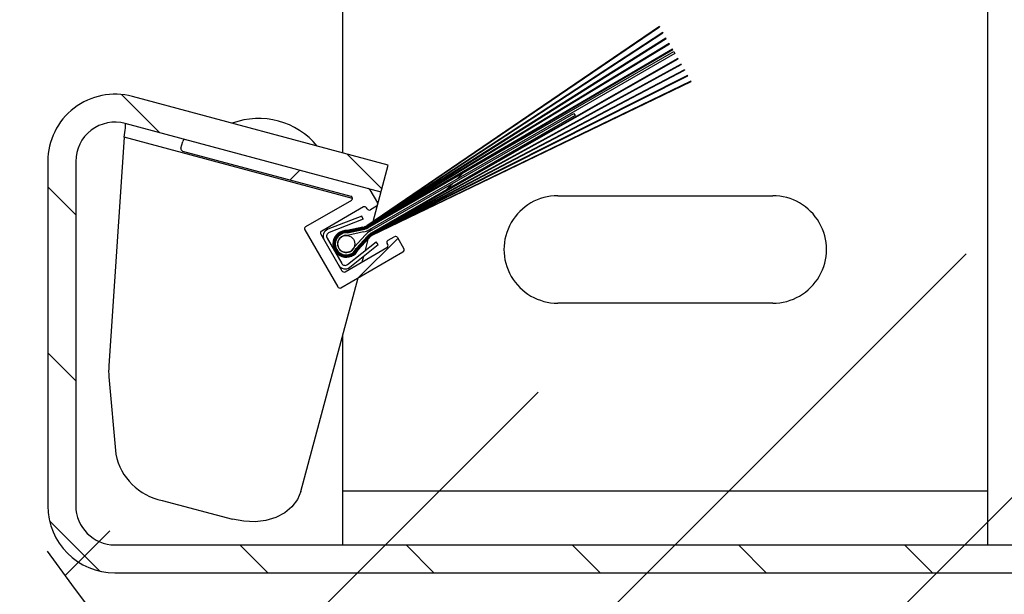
# Model space of a CAD drawing. Header units: inches. Extents: x 170 to 312, y 215 to 248.
# Tile 441 of 529: x 279.743 to 280.044, y 218.719 to 218.895. Entities that reach past the tile are written whole.
import ezdxf

# ---------------------------------------------------------------- set-up
doc = ezdxf.new("R2010")
doc.units = ezdxf.units.IN
doc.header["$LTSCALE"] = 0.25
doc.header["$MEASUREMENT"] = 0
doc.layers.add('ANNOTATIONS', color=1, linetype='Continuous')
doc.layers.add('MOTOR RH', color=7, linetype='Continuous')
doc.styles.add('ARIAL', font='arial.ttf', dxfattribs={"height": 0.09375})
doc.dimstyles.new('STANDARD$0', dxfattribs={"dimtxt": 0.09375, "dimasz": 0.09375, "dimexe": 0.03125, "dimexo": 0.046875, "dimgap": 0.09, "dimtad": 0, "dimtih": 1, "dimtoh": 1, "dimdec": 4, "dimzin": 0, "dimdsep": 46, "dimtxsty": 'ARIAL', "dimcen": 0.09, "dimadec": 0, "dimazin": 0, "dimtfac": 1, "dimtdec": 4, "dimtofl": 0, "dimtmove": 0, "dimatfit": 1, "dimfxl": 1, "dimtolj": 1, "dimtzin": 0, "dimarcsym": 0})
pattern_1 = [(45, (268.1993793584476, 216.0942967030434), (-0.02535731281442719, 0.02535731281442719), [])]

# ---------------------------------------------------------------- blocks, each defined once
blk = doc.blocks.new('*D242')
at = {"layer": 'ANNOTATIONS', "color": 0, "lineweight": -2, "transparency": 16777216}
for p, q in [((279.7517987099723, 218.6992194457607), (279.7518291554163, 218.4367067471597)), ((274.7513420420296, 218.6986395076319), (274.7513724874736, 218.436126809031)), ((274.8451188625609, 218.4673876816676), (276.6352606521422, 218.4675952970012)), ((279.6580755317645, 218.4679458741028), (277.8679337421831, 218.4677382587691))]:
    blk.add_line(p, q, dxfattribs=at)
at = {"layer": 'ANNOTATIONS', "color": 0, "transparency": 16777216}
for points in [[(274.8451170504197, 218.4830126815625), (274.845120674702, 218.4517626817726), (274.7513688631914, 218.4673768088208)], [(279.6580737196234, 218.4835708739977), (279.6580773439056, 218.4523208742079), (279.751825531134, 218.4679567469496)]]:
    blk.add_solid(points, dxfattribs=at)
at = {"layer": 'defpoints', "color": 0, "transparency": 16777216}
for p in [(274.7513366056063, 218.7455145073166), (279.7517932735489, 218.7460944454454), (279.751825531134, 218.4679567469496)]:
    blk.add_point(p, dxfattribs=at)
at = {"layer": 'ANNOTATIONS', "color": 0, "transparency": 16777216, "insert": (277.2515971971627, 218.4676667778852), "char_height": 0.09375, "attachment_point": 5, "style": 'ARIAL'}
blk.add_mtext('\\A1;OPENING WIDTH', dxfattribs=at)

msp = doc.modelspace()

# ---------------------------------------------------------------- hatches: boundary and pattern name
at = {"layer": 'MOTOR RH'}
h = msp.add_hatch(dxfattribs=at)
h.set_pattern_fill('ANSI31', color=256, scale=0.2868852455, style=0)
h.set_pattern_definition(pattern_1)
edge = h.paths.add_edge_path(flags=0)
edge.add_line((279.7754055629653, 218.9258959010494), (279.8535004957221, 218.9468213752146))
edge.add_line((279.8535004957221, 218.9468213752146), (279.8557094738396, 218.9385773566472))
edge.add_line((279.8557094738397, 218.9385773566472), (279.7776145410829, 218.9176518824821))
edge.add_arc((279.7723055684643, 218.9374652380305), 0.02051229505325, 180, 284.99999999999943, ccw=False)
edge.add_line((279.751793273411, 218.9374652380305), (279.751793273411, 219.0157330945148))
edge.add_arc((279.7723055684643, 219.0157330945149), 0.02051229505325, 89.99999999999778, 180, ccw=False)
edge.add_line((279.7723055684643, 219.0362453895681), (280.0898875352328, 219.0362453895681))
edge.add_arc((280.0898875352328, 219.0157330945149), 0.02051229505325, -7.958078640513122e-13, 89.9999999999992, ccw=False)
edge.add_line((280.110399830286, 219.0157330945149), (280.110399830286, 218.7546316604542))
edge.add_arc((280.0898875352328, 218.7546316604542), 0.02051229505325, 270, 360, ccw=False)
edge.add_line((280.0898875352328, 218.7341193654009), (280.0566088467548, 218.7341193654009))
edge.add_line((280.0566088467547, 218.7341193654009), (280.0566088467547, 218.7426542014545))
edge.add_line((280.0566088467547, 218.7426542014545), (280.0898875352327, 218.7426542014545))
edge.add_arc((280.0898875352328, 218.7546316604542), 0.011977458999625, 270.0000000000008, 360.0000000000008)
edge.add_line((280.1018649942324, 218.7546316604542), (280.1018649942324, 219.0157330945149))
edge.add_arc((280.0898875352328, 219.0157330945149), 0.011977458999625, 0, 90)
edge.add_line((280.0898875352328, 219.0277105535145), (279.7723055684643, 219.0277105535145))
edge.add_arc((279.7723055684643, 219.0157330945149), 0.011977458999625, 90, 180)
edge.add_line((279.7603281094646, 219.0157330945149), (279.7603281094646, 218.9374652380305))
edge.add_arc((279.7723055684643, 218.9374652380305), 0.011977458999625, 180, 285.0000000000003)
h = msp.add_hatch(dxfattribs=at)
h.set_pattern_fill('ANSI31', color=256, scale=0.5, style=0)
h.set_pattern_definition([(45, (268.1993793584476, 216.0942967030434), (-0.04419417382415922, 0.04419417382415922), [])])
edge = h.paths.add_edge_path()
edge.add_arc((280.3894527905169, 219.188229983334), 0.7841030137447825, 215.5586910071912, 273.3485906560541)
edge.add_line((280.2352186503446, 218.8983342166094), (280.4352527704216, 218.4054657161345))
edge.add_line((280.1189346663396, 218.8510968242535), (280.2352186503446, 218.8983342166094))
h = msp.add_hatch(dxfattribs=at)
h.set_pattern_fill('ANSI31', color=256, scale=0.2868852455, style=0)
h.set_pattern_definition(pattern_1)
edge = h.paths.add_edge_path(flags=0)
edge.add_line((279.8431802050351, 218.8301228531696), (279.8479009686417, 218.8311353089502))
edge.add_arc((279.8469985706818, 218.8353429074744), 0.004303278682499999, 282.1047777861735, 300.0000000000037)
edge.add_line((279.849150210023, 218.8316161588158), (279.9384682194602, 218.892429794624))
edge.add_line((279.9384682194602, 218.892429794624), (279.9385296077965, 218.8923234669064))
edge.add_line((279.9385296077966, 218.8923234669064), (279.8491860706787, 218.8315540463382))
edge.add_arc((279.8469985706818, 218.8353429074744), 0.004374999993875, 282.10477778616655, 300.0000000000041, ccw=False)
edge.add_line((279.8479160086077, 218.8310651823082), (279.8431851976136, 218.830050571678))
edge.add_arc((279.8428863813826, 218.8260535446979), 0.00400818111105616, 85.72454245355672, 334.2754575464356)
edge.add_line((279.8464973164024, 218.8243138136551), (279.8497414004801, 218.8279035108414))
edge.add_arc((279.8529873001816, 218.824970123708), 0.004374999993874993, 119.9999999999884, 137.8952222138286, ccw=False)
edge.add_line((279.8507998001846, 218.8287589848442), (279.9480994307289, 218.8757480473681))
edge.add_line((279.9480994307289, 218.8757480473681), (279.9481608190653, 218.8756417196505))
edge.add_line((279.9481608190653, 218.8756417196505), (279.8508356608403, 218.8286968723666))
edge.add_arc((279.8529873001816, 218.824970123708), 0.004303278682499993, 120.0000000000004, 137.8952222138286)
edge.add_line((279.8497946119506, 218.8278554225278), (279.8465574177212, 218.8242733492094))
edge.add_arc((279.8428863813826, 218.8260535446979), 0.004079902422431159, 85.87013613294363, 334.1298638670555, ccw=False)
h = msp.add_hatch(dxfattribs=at)
h.set_pattern_fill('ANSI31', color=256, scale=0.2868852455, style=0)
h.set_pattern_definition(pattern_1)
edge = h.paths.add_edge_path(flags=0)
edge.add_line((279.8431900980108, 218.8299782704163), (279.8479310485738, 218.8309950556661))
edge.add_arc((279.8469985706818, 218.8353429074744), 0.00444672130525, 282.1047777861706, 300.0000000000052)
edge.add_line((279.8492219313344, 218.8314919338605), (279.9394770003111, 218.8906825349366))
edge.add_line((279.9394770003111, 218.8906825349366), (279.93953804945, 218.8905767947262))
edge.add_line((279.93953804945, 218.8905767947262), (279.8492577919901, 218.8314298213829))
edge.add_arc((279.8469985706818, 218.8353429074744), 0.004518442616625, 282.1047777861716, 300.0000000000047, ccw=False)
edge.add_line((279.8479460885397, 218.830924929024), (279.8431949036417, 218.8299059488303))
edge.add_arc((279.8428863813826, 218.8260535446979), 0.003864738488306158, 85.42120303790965, 334.5787969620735)
edge.add_line((279.8463769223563, 218.8243945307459), (279.8496349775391, 218.8279996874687))
edge.add_arc((279.8529873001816, 218.824970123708), 0.004518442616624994, 120.0000000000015, 137.8952222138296, ccw=False)
edge.add_line((279.8507280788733, 218.8288832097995), (279.9470909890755, 218.8774947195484))
edge.add_line((279.9470909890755, 218.8774947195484), (279.9471520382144, 218.877388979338))
edge.add_line((279.9471520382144, 218.877388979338), (279.8507639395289, 218.8288210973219))
edge.add_arc((279.8529873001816, 218.824970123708), 0.004446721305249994, 120.000000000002, 137.8952222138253)
edge.add_line((279.8496881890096, 218.8279515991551), (279.8464371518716, 218.8243542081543))
edge.add_arc((279.8428863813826, 218.8260535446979), 0.003936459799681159, 85.57495993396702, 334.4250400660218, ccw=False)
h = msp.add_hatch(dxfattribs=at)
h.set_pattern_fill('ANSI31', color=256, scale=0.2868852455, style=0)
h.set_pattern_definition(pattern_1)
edge = h.paths.add_edge_path(flags=0)
edge.add_line((279.8431996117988, 218.8298336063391), (279.8479611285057, 218.8308548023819))
edge.add_arc((279.8469985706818, 218.8353429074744), 0.004590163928, 282.1047777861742, 300.0000000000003)
edge.add_line((279.8492936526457, 218.8313677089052), (279.9404768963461, 218.8889506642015))
edge.add_line((279.9404768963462, 218.8889506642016), (279.9405377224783, 218.8888453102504))
edge.add_line((279.9405377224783, 218.8888453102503), (279.8493295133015, 218.8313055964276))
edge.add_arc((279.8469985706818, 218.8353429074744), 0.004661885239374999, 282.10477778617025, 300.00000000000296, ccw=False)
edge.add_line((279.8479761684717, 218.8307846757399), (279.8432042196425, 218.8297612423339))
edge.add_arc((279.8428863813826, 218.8260535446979), 0.00372129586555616, 85.10036134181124, 334.8996386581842)
edge.add_line((279.8462562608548, 218.8244749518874), (279.8495285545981, 218.8280958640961))
edge.add_arc((279.8529873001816, 218.824970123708), 0.004661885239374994, 119.9999999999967, 137.8952222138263, ccw=False)
edge.add_line((279.8506563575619, 218.8290074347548), (279.9460913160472, 218.8792262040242))
edge.add_line((279.9460913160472, 218.8792262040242), (279.9461521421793, 218.879120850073))
edge.add_line((279.9461521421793, 218.879120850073), (279.8506922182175, 218.8289453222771))
edge.add_arc((279.8529873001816, 218.824970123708), 0.004590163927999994, 119.9999999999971, 137.8952222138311)
edge.add_line((279.8495817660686, 218.8280477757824), (279.8463166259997, 218.824434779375))
edge.add_arc((279.8428863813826, 218.8260535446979), 0.003793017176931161, 85.26307391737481, 334.73692608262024, ccw=False)
h = msp.add_hatch(dxfattribs=at)
h.set_pattern_fill('ANSI31', color=256, scale=0.2868852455, style=0)
h.set_pattern_definition(pattern_1)
edge = h.paths.add_edge_path(flags=0)
edge.add_line((279.8432087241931, 218.8296888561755), (279.8479912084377, 218.8307145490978))
edge.add_arc((279.8469985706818, 218.8353429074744), 0.00473360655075, 282.1047777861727, 299.9999999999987)
edge.add_line((279.8493653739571, 218.83124348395), (279.9414713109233, 218.8872282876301))
edge.add_line((279.9414713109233, 218.8872282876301), (279.9415312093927, 218.8871245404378))
edge.add_line((279.9415312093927, 218.8871245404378), (279.8494012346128, 218.8311813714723))
edge.add_arc((279.8469985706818, 218.8353429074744), 0.004805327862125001, 282.10477778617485, 300.00000000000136, ccw=False)
edge.add_line((279.8480062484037, 218.8306444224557), (279.84321312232, 218.8296164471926))
edge.add_arc((279.8428863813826, 218.8260535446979), 0.003577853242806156, 84.76026673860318, 335.2397332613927)
edge.add_line((279.8461353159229, 218.824555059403), (279.849422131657, 218.8281920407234))
edge.add_arc((279.8529873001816, 218.824970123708), 0.004805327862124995, 119.99999999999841, 137.8952222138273, ccw=False)
edge.add_line((279.8505846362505, 218.8291316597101), (279.9450978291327, 218.8809469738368))
edge.add_line((279.9450978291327, 218.8809469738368), (279.9451577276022, 218.8808432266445))
edge.add_line((279.9451577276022, 218.8808432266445), (279.8506204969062, 218.8290695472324))
edge.add_arc((279.8529873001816, 218.824970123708), 0.004733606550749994, 119.9999999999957, 137.895222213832)
edge.add_line((279.8494753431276, 218.8281439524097), (279.8461958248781, 218.8245150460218))
edge.add_arc((279.8428863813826, 218.8260535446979), 0.003649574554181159, 84.93283951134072, 335.06716048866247, ccw=False)
h = msp.add_hatch(dxfattribs=at)
h.set_pattern_fill('ANSI31', color=256, scale=0.2868852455, style=0)
h.set_pattern_definition(pattern_1)
edge = h.paths.add_edge_path(flags=0)
edge.add_line((279.8460140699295, 218.8246348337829), (279.849315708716, 218.8282882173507))
edge.add_arc((279.8529873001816, 218.824970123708), 0.004948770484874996, 119.99999999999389, 137.8952222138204, ccw=False)
edge.add_line((279.8505129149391, 218.8292558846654), (279.9441078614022, 218.8826616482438))
edge.add_line((279.9441078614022, 218.8826616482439), (279.944168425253, 218.8825567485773))
edge.add_line((279.944168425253, 218.8825567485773), (279.8505487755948, 218.8291937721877))
edge.add_arc((279.8529873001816, 218.824970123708), 0.004877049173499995, 119.9999999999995, 137.8952222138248)
edge.add_line((279.8493689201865, 218.8282401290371), (279.8460747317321, 218.8245949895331))
edge.add_arc((279.8428863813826, 218.8260535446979), 0.00350613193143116, 84.58238398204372, 335.41761601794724, ccw=False)
edge.add_line((279.8432174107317, 218.8295440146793), (279.8480212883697, 218.8305742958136))
edge.add_arc((279.8469985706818, 218.8353429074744), 0.0048770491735, 282.1047777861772, 300.0000000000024)
edge.add_line((279.8494370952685, 218.8311192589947), (279.9424606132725, 218.8855147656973))
edge.add_line((279.9424606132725, 218.8855147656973), (279.9425211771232, 218.8854098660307))
edge.add_line((279.9425211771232, 218.8854098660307), (279.8494729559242, 218.831057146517))
edge.add_arc((279.8469985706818, 218.8353429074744), 0.004948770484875, 282.104777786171, 299.9999999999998, ccw=False)
edge.add_line((279.8480363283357, 218.8305041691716), (279.8432215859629, 218.8294715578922))
edge.add_arc((279.8428863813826, 218.8260535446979), 0.003434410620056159, 84.39891320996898, 335.6010867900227)
h = msp.add_hatch(dxfattribs=at)
h.set_pattern_fill('ANSI31', color=256, scale=0.2868852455, style=0)
h.set_pattern_definition(pattern_1)
edge = h.paths.add_edge_path(flags=0)
edge.add_line((279.9431890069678, 218.884253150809), (279.8498674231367, 218.830373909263))
edge.add_arc((279.8469985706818, 218.8353429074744), 0.00573770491, 282.1047777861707, 300.0000000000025, ccw=False)
edge.add_line((279.8482017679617, 218.8297327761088), (279.8432588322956, 218.8286726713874))
edge.add_arc((279.8428863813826, 218.8260535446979), 0.002645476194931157, 81.90656155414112, 338.0934384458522)
edge.add_line((279.8453408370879, 218.8250665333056), (279.8487303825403, 218.828817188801))
edge.add_arc((279.8529873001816, 218.824970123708), 0.005737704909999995, 119.9999999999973, 137.8952222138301, ccw=False)
edge.add_line((279.8501184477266, 218.8299391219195), (279.9123837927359, 218.8658880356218))
edge.add_line((279.9123837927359, 218.8658880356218), (279.9127423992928, 218.8652669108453))
edge.add_line((279.9127423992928, 218.8652669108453), (279.8504770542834, 218.829317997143))
edge.add_arc((279.8529873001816, 218.824970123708), 0.005020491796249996, 119.999999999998, 137.8952222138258)
edge.add_line((279.8492624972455, 218.8283363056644), (279.8459533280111, 218.8246745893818))
edge.add_arc((279.8428863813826, 218.8260535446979), 0.003362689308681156, 84.20955557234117, 335.7904444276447, ccw=False)
edge.add_line((279.8432256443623, 218.8293990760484), (279.8480513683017, 218.8304340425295))
edge.add_arc((279.8469985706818, 218.8353429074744), 0.00502049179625, 282.1047777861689, 300.0000000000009)
edge.add_line((279.8495088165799, 218.8309950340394), (279.942830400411, 218.8848742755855))
edge.add_line((279.942830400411, 218.8848742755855), (279.9431890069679, 218.884253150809))
h = msp.add_hatch(dxfattribs=at)
h.set_pattern_fill('ANSI31', color=256, scale=0.2868852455, angle=90.0000000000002, style=0)
h.set_pattern_definition([(135.0000000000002, (268.1993793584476, 216.0942967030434), (-0.0253573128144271, -0.02535731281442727), [])])
edge = h.paths.add_edge_path(flags=0)
edge.add_line((279.8535004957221, 218.8419040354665), (279.7754055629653, 218.8628295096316))
edge.add_arc((279.7723055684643, 218.8512601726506), 0.011977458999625, 74.99999999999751, 180)
edge.add_line((279.7603281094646, 218.8512601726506), (279.7603281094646, 218.7460968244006))
edge.add_arc((279.7723055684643, 218.7460968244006), 0.011977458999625, 180, 270.0000000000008)
edge.add_line((279.7723055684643, 218.7341193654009), (280.0984223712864, 218.7341193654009))
edge.add_arc((280.0984223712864, 218.7460968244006), 0.011977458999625, 270.0000000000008, 360.0000000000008)
edge.add_line((280.110399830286, 218.7460968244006), (280.110399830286, 218.8510968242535))
edge.add_line((280.110399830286, 218.8510968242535), (280.1189346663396, 218.8510968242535))
edge.add_line((280.1189346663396, 218.8510968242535), (280.1189346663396, 218.7460968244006))
edge.add_arc((280.0984223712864, 218.7460968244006), 0.02051229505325, 270, 360, ccw=False)
edge.add_line((280.0984223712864, 218.7255845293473), (279.7723055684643, 218.7255845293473))
edge.add_arc((279.7723055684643, 218.7460968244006), 0.02051229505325, 180, 270, ccw=False)
edge.add_line((279.751793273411, 218.7460968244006), (279.751793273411, 218.8512601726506))
edge.add_arc((279.7723055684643, 218.8512601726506), 0.02051229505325, 74.99999999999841, 180, ccw=False)
edge.add_line((279.7776145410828, 218.871073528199), (279.8557094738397, 218.8501480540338))
edge.add_line((279.8557094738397, 218.8501480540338), (279.8535004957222, 218.8419040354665))
h = msp.add_hatch(dxfattribs=at)
h.set_pattern_fill('ANSI38', color=256, scale=0.2868852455, angle=90.0000000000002, style=0)
h.set_pattern_definition([(135.0000000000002, (268.1993793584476, 216.0942967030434), (-0.0253573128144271, -0.02535731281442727), []), (225.0000000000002, (268.1993793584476, 216.0942967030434), (-0.02535731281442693, -0.07607193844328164), [0.08965163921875, -0.05379098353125])])
edge = h.paths.add_edge_path(flags=0)
edge.add_arc((279.8494235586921, 218.8422539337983), 0.00071721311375, 30.000000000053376, 75.00000000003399, ccw=False)
edge.add_line((279.8500446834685, 218.8426125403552), (279.8523861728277, 218.8385569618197))
edge.add_arc((279.8517650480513, 218.8381983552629), 0.00071721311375, -59.999999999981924, 29.999999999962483, ccw=False)
edge.add_line((279.8521236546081, 218.8375772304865), (279.8502602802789, 218.8365014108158))
edge.add_arc((279.8499016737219, 218.8371225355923), 0.00071721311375, 210.000000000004, 300.00000000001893, ccw=False)
edge.add_line((279.8492805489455, 218.8367639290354), (279.8491012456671, 218.8370744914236))
edge.add_arc((279.8484801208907, 218.8367158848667), 0.00071721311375, 29.99999999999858, 119.9999999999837)
edge.add_line((279.8481215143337, 218.8373370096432), (279.8353884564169, 218.8299855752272))
edge.add_arc((279.8357470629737, 218.8293644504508), 0.00071721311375, 119.9999999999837, 209.9999999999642)
edge.add_line((279.8351259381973, 218.8290058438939), (279.8415808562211, 218.8178255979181))
edge.add_arc((279.8422019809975, 218.818184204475), 0.00071721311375, 210.0000000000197, 299.9999999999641)
edge.add_line((279.8425605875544, 218.8175630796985), (279.8552936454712, 218.8249145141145))
edge.add_arc((279.8549350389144, 218.8255356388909), 0.00071721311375, 299.9999999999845, 389.9999999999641)
edge.add_line((279.8555561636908, 218.8258942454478), (279.8553768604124, 218.826204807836))
edge.add_arc((279.8559979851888, 218.8265634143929), 0.00071721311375, 119.99999999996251, 210.0000000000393, ccw=False)
edge.add_line((279.855639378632, 218.8271845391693), (279.8575027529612, 218.8282603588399))
edge.add_arc((279.8578613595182, 218.8276392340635), 0.00071721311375, 29.99999999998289, 119.99999999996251, ccw=False)
edge.add_line((279.8584824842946, 218.8279978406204), (279.8604548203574, 218.82458165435))
edge.add_arc((279.859833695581, 218.8242230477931), 0.00071721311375, -59.999999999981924, 29.999999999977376, ccw=False)
edge.add_line((279.8601923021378, 218.8236019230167), (279.8412479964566, 218.812664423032))
edge.add_arc((279.8408893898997, 218.8132855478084), 0.00071721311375, 210.0000000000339, 299.9999999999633, ccw=False)
edge.add_line((279.8402682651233, 218.8129269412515), (279.8302272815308, 218.8303184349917))
edge.add_arc((279.8308484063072, 218.8306770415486), 0.00071721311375, 120.00000000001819, 209.9999999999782, ccw=False)
edge.add_line((279.8304897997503, 218.831298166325), (279.8444392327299, 218.8393518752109))
edge.add_arc((279.8440806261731, 218.8399729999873), 0.00071721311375, 299.9999999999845, 435.0000000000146)
edge.add_line((279.8442662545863, 218.8406657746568), (279.7929343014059, 218.8544201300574))
edge.add_arc((279.7931199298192, 218.855112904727), 0.00071721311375, 164.9999999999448, 255.0000000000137, ccw=False)
edge.add_line((279.7924271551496, 218.8552985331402), (279.7929840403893, 218.8573768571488))
edge.add_arc((279.7936768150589, 218.8571912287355), 0.00071721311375, 74.99999999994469, 165.0000000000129, ccw=False)
edge.add_line((279.7938624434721, 218.857884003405), (279.8496091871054, 218.8429467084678))

# ---------------------------------------------------------------- linework, layer by layer
for p, q in [((280.038678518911, 218.7341193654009), (280.038678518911, 219.0097802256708)), ((279.8418035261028, 218.8538741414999), (279.8418035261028, 218.9348512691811)), ((279.9384682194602, 218.892429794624), (279.849150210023, 218.8316161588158)), ((279.8491860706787, 218.8315540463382), (279.9385296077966, 218.8923234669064)), ((279.9384682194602, 218.892429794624), (279.9385296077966, 218.8923234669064)), ((279.9394770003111, 218.8906825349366), (279.8492219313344, 218.8314919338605)), ((279.8492577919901, 218.8314298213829), (279.93953804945, 218.8905767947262)), ((279.9404768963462, 218.8889506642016), (279.8492936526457, 218.8313677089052)), ((279.8493295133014, 218.8313055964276), (279.9405377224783, 218.8888453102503)), ((279.9394770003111, 218.8906825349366), (279.93953804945, 218.8905767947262)), ((279.9404768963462, 218.8889506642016), (279.9405377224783, 218.8888453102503)), ((279.9414713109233, 218.8872282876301), (279.8493653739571, 218.83124348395)), ((279.8494012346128, 218.8311813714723), (279.9415312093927, 218.8871245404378)), ((279.9424606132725, 218.8855147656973), (279.8494370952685, 218.8311192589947)), ((279.8494729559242, 218.831057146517), (279.9425211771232, 218.8854098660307)), ((279.9414713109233, 218.8872282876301), (279.9415312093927, 218.8871245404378)), ((279.9424606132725, 218.8855147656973), (279.9425211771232, 218.8854098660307)), ((279.8495088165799, 218.8309950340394), (279.942830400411, 218.8848742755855)), ((279.9431890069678, 218.884253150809), (279.8498674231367, 218.830373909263)), ((279.9441078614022, 218.8826616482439), (279.8505129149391, 218.8292558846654)), ((279.8505487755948, 218.8291937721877), (279.944168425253, 218.8825567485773)), ((279.942830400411, 218.8848742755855), (279.9431890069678, 218.884253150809)), ((279.9441078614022, 218.8826616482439), (279.944168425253, 218.8825567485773)), ((279.9450978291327, 218.8809469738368), (279.8505846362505, 218.8291316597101)), ((279.8506204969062, 218.8290695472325), (279.9451577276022, 218.8808432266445)), ((279.9450978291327, 218.8809469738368), (279.9451577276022, 218.8808432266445)), ((279.9460913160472, 218.8792262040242), (279.8506563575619, 218.8290074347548)), ((279.8506922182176, 218.8289453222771), (279.9461521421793, 218.879120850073)), ((279.9470909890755, 218.8774947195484), (279.8507280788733, 218.8288832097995)), ((279.8507639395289, 218.8288210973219), (279.9471520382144, 218.877388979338)), ((279.9460913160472, 218.8792262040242), (279.9461521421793, 218.879120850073)), ((279.9470909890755, 218.8774947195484), (279.9471520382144, 218.877388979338)), ((279.9480994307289, 218.8757480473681), (279.8507998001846, 218.8287589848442)), ((279.8508356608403, 218.8286968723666), (279.9481608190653, 218.8756417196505)), ((279.9480994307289, 218.8757480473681), (279.9481608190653, 218.8756417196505)), ((279.8557094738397, 218.8501480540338), (279.7776145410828, 218.871073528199)), ((279.8501184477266, 218.8299391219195), (279.9123837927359, 218.8658880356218)), ((279.9127423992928, 218.8652669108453), (279.8504770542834, 218.829317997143)), ((279.9123837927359, 218.8658880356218), (279.9127423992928, 218.8652669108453)), ((279.8535004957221, 218.8419040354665), (279.7754055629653, 218.8628295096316)), ((279.7751233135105, 218.8586402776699), (279.7704183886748, 218.7888083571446)), ((279.8447978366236, 218.8399710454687), (279.7751233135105, 218.8586402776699)), ((279.7924271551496, 218.8552985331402), (279.7929840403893, 218.8573768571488)), ((279.7929343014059, 218.8544201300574), (279.8442662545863, 218.8406657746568)), ((279.751793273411, 218.8512601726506), (279.751793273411, 218.7460968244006)), ((279.7603281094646, 218.8512601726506), (279.7603281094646, 218.7460968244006)), ((279.8510994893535, 218.8329433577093), (279.8557094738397, 218.8501480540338)), ((279.8500446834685, 218.8426125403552), (279.8523861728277, 218.8385569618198)), ((279.9074285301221, 218.8407599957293), (279.9730535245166, 218.8407599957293)), ((279.8444392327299, 218.8393518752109), (279.8304897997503, 218.831298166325)), ((279.8481215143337, 218.8373370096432), (279.8353884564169, 218.8299855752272)), ((279.8521236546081, 218.8375772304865), (279.8502602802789, 218.8365014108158)), ((279.8524342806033, 218.8379248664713), (279.8524286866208, 218.8379263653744)), ((279.8476445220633, 218.8345771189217), (279.8372565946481, 218.8305168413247)), ((279.8480361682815, 218.8335751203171), (279.8476445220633, 218.8345771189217)), ((279.8492805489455, 218.8367639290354), (279.8491012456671, 218.8370744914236)), ((279.8480361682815, 218.8335751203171), (279.8376482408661, 218.8295148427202)), ((279.8507730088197, 218.8317249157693), (279.8508021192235, 218.8318335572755)), ((279.8508287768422, 218.831933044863), (279.850865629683, 218.8320705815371)), ((279.8508927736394, 218.8321718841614), (279.8509314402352, 218.8323161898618)), ((279.8509591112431, 218.8324194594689), (279.8509997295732, 218.8325710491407)), ((279.8510279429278, 218.8326763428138), (279.8510707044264, 218.8328359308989)), ((279.8302272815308, 218.8303184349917), (279.8402682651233, 218.8129269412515)), ((279.8351259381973, 218.8290058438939), (279.841580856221, 218.8178255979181)), ((279.8479009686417, 218.8311353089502), (279.8431802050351, 218.8301228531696)), ((279.8431851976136, 218.830050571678), (279.8479160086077, 218.8310651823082)), ((279.8479310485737, 218.8309950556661), (279.8431900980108, 218.8299782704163)), ((279.8431949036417, 218.8299059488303), (279.8479460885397, 218.830924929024)), ((279.8479611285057, 218.8308548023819), (279.8431996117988, 218.8298336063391)), ((279.8432042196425, 218.8297612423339), (279.8479761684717, 218.8307846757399)), ((279.8479912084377, 218.8307145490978), (279.8432087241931, 218.8296888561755)), ((279.8432131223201, 218.8296164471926), (279.8480062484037, 218.8306444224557)), ((279.8480212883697, 218.8305742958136), (279.8432174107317, 218.8295440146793)), ((279.843221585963, 218.8294715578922), (279.8480363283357, 218.8305041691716)), ((279.8432256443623, 218.8293990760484), (279.8480513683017, 218.8304340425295)), ((279.8482017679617, 218.8297327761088), (279.8432588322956, 218.8286726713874)), ((279.8453408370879, 218.8250665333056), (279.8487303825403, 218.828817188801)), ((279.8492624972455, 218.8283363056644), (279.8459533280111, 218.8246745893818)), ((279.849315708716, 218.8282882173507), (279.8460140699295, 218.8246348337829)), ((279.8460747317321, 218.8245949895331), (279.8493689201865, 218.8282401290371)), ((279.8498288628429, 218.8282013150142), (279.8498644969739, 218.8283343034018)), ((279.8498987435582, 218.8284621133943), (279.84993180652, 218.8285855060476)), ((279.8499638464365, 218.8287050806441), (279.8499949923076, 218.8288213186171)), ((279.8500253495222, 218.8289346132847), (279.8500550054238, 218.8290452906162)), ((279.8503267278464, 218.8300593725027), (279.8505104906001, 218.830745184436)), ((279.855639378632, 218.8271845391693), (279.8575027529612, 218.8282603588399)), ((279.8370534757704, 218.8278188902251), (279.8415166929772, 218.8200883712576)), ((279.8432828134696, 218.8197554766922), (279.8519930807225, 218.826721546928)), ((279.8439547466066, 218.8189153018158), (279.8526650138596, 218.8258813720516)), ((279.849422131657, 218.8281920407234), (279.8461353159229, 218.8245550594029)), ((279.8461958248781, 218.8245150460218), (279.8494753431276, 218.8281439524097)), ((279.8495285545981, 218.8280958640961), (279.8462562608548, 218.8244749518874)), ((279.8463166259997, 218.8244347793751), (279.8495817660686, 218.8280477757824)), ((279.8496349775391, 218.8279996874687), (279.8463769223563, 218.8243945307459)), ((279.8464371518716, 218.8243542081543), (279.8496881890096, 218.8279515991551)), ((279.8497414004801, 218.8279035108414), (279.8464973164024, 218.8243138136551)), ((279.8465574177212, 218.8242733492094), (279.8497946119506, 218.8278554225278)), ((279.8487339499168, 218.8241150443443), (279.8497115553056, 218.8277635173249)), ((279.8497522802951, 218.8279155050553), (279.8497915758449, 218.8280621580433)), ((279.8526650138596, 218.8258813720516), (279.8519930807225, 218.826721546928)), ((279.8555561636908, 218.8258942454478), (279.8553768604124, 218.826204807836)), ((279.8584824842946, 218.8279978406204), (279.8604548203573, 218.82458165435)), ((279.8412479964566, 218.812664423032), (279.8601923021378, 218.8236019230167)), ((279.8425605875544, 218.8175630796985), (279.8552936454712, 218.8249145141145)), ((279.8477868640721, 218.8205804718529), (279.8482641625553, 218.8223617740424)), ((279.8289837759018, 218.750406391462), (279.8464742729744, 218.8156818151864)), ((279.9730535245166, 218.807947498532), (279.9074285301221, 218.807947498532)), ((279.8418035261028, 218.7341193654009), (279.8418035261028, 218.7982503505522)), ((279.7704579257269, 218.7854509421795), (279.7725794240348, 218.7617860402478)), ((280.038678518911, 218.7505256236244), (279.8418035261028, 218.7505256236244)), ((279.7867034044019, 218.747725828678), (279.8081620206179, 218.7419760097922)), ((279.7723055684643, 218.7341193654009), (280.0984223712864, 218.7341193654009)), ((279.7723055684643, 218.7255845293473), (280.0984223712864, 218.7255845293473))]:
    msp.add_line(p, q, dxfattribs=at)
at = {"layer": 'MOTOR RH', "flags": 128}
msp.add_lwpolyline([(279.8289837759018, 218.750406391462), (279.8279677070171, 218.7479455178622), (279.8263251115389, 218.7457575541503), (279.8241191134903, 218.7439265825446), (279.821434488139, 218.7425229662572), (279.8183744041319, 218.7416006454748), (279.8150564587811, 218.7411950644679), (279.8116081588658, 218.741321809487), (279.8081620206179, 218.7419760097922)], dxfattribs=at)
at = {"layer": 'MOTOR RH'}
msp.add_circle((279.8428863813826, 218.8260535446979), 0.002611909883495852, dxfattribs=at)
for centre, radius, start, end in [((279.7723055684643, 218.8512601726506), 0.0205122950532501, 75.00000000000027, 180), ((279.8161892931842, 218.8412116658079), 0.02316374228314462, 39.51065674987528, 110.4893531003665), ((279.7723055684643, 218.8512601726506), 0.01197745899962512, 74.99999999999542, 180), ((279.7931199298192, 218.855112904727), 0.0007172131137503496, 164.99999999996, 254.9999999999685), ((279.7936768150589, 218.8571912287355), 0.0007172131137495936, 74.99999999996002, 164.99999999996), ((279.8440806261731, 218.8399729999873), 0.0007172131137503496, 299.9999999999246, 74.99999999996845), ((279.8494235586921, 218.8422539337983), 0.0007172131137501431, 30.00000000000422, 75.00000000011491), ((279.9074285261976, 218.8243537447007), 0.01640624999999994, 90, 270.0000000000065), ((279.9730535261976, 218.8243537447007), 0.01640625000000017, 270, 90.00000000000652), ((279.8484801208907, 218.8367158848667), 0.0007172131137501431, 30.00000000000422, 119.9999999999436), ((279.8517650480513, 218.8381983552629), 0.0007172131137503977, 299.9999999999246, 29.99999999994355), ((279.8499016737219, 218.8371225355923), 0.0007172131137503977, 210.0000000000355, 300.0000000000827), ((279.8308484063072, 218.8306770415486), 0.0007172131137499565, 119.9999999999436, 209.9999999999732), ((279.8469985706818, 218.8353429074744), 0.004303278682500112, 282.1047777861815, 299.999999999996), ((279.8469985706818, 218.8353429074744), 0.004374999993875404, 282.1047777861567, 299.9999999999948), ((279.8469985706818, 218.8353429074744), 0.004446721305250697, 282.1047777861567, 299.9999999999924), ((279.8469985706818, 218.8353429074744), 0.004518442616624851, 282.1047777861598, 300.0000000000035), ((279.8469985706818, 218.8353429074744), 0.004590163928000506, 282.1047777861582, 299.9999999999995), ((279.8469985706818, 218.8353429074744), 0.004661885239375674, 282.1047777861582, 299.9999999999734), ((279.8469985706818, 218.8353429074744), 0.004733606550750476, 282.1047777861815, 300.0000000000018), ((279.8357470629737, 218.8293644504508), 0.0007172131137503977, 119.9999999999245, 210.0000000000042), ((279.8380795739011, 218.828411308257), 0.002260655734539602, 111.3487905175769, 210.0000000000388), ((279.8380795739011, 218.828411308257), 0.00118483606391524, 111.3487905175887, 210.0000000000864), ((279.8428863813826, 218.8260535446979), 0.004079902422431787, 85.8701361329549, 334.1298638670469), ((279.8428863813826, 218.8260535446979), 0.004008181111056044, 85.72454245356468, 334.2754575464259), ((279.8428863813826, 218.8260535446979), 0.003936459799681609, 85.57495993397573, 334.4250400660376), ((279.8428863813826, 218.8260535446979), 0.003864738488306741, 85.42120303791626, 334.5787969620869), ((279.8428863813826, 218.8260535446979), 0.003793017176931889, 85.2630739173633, 334.7369260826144), ((279.8428863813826, 218.8260535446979), 0.003721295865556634, 85.10036134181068, 334.8996386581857), ((279.8428863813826, 218.8260535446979), 0.003649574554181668, 84.93283951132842, 335.0671604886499), ((279.8428863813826, 218.8260535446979), 0.003577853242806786, 84.76026673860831, 335.2397332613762), ((279.8428863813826, 218.8260535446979), 0.003506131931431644, 84.58238398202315, 335.417616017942), ((279.8428863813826, 218.8260535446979), 0.003434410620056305, 84.39891320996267, 335.6010867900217), ((279.8428863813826, 218.8260535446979), 0.00336268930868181, 84.20955557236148, 335.7904444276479), ((279.8428863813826, 218.8260535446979), 0.002645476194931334, 81.90656155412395, 338.0934384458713), ((279.8469985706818, 218.8353429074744), 0.004805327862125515, 282.1047777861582, 299.9999999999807), ((279.8469985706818, 218.8353429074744), 0.004877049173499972, 282.1047777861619, 300.0000000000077), ((279.8469985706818, 218.8353429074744), 0.004948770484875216, 282.1047777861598, 300.0000000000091), ((279.8469985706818, 218.8353429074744), 0.005020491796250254, 282.1047777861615, 299.9999999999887), ((279.8469985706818, 218.8353429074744), 0.005737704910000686, 282.1047777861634, 299.9999999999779), ((279.8529873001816, 218.824970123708), 0.00573770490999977, 120.0000000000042, 137.8952222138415), ((279.8529873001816, 218.824970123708), 0.005020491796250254, 119.9999999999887, 137.8952222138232), ((279.8529873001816, 218.824970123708), 0.004948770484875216, 119.9999999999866, 137.8952222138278), ((279.8529873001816, 218.824970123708), 0.004877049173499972, 119.9999999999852, 137.8952222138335), ((279.8529873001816, 218.824970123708), 0.004805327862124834, 119.9999999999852, 137.8952222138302), ((279.8529873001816, 218.824970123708), 0.00473360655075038, 120.0000000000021, 137.8952222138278), ((279.8529873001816, 218.824970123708), 0.004661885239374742, 120.0000000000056, 137.8952222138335), ((279.8529873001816, 218.824970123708), 0.00459016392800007, 120.0000000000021, 137.8952222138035), ((279.8529873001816, 218.824970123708), 0.004518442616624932, 120.0000000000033, 137.895222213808), ((279.8529873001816, 218.824970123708), 0.004446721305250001, 119.9999999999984, 137.8952222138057), ((279.8529873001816, 218.824970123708), 0.004374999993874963, 119.9999999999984, 137.8952222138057), ((279.8529873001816, 218.824970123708), 0.004303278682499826, 119.999999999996, 137.8952222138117), ((279.8578613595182, 218.8276392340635), 0.0007172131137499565, 29.99999999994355, 119.9999999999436), ((279.8559979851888, 218.8265634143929), 0.0007172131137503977, 119.9999999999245, 210.0000000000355), ((279.8549350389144, 218.8255356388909), 0.0007172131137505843, 299.9999999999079, 29.99999999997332), ((279.859833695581, 218.8242230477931), 0.0007172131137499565, 300.0000000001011, 29.99999999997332), ((279.842542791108, 218.8206807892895), 0.002260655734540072, 209.999999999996, 308.6512094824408), ((279.842542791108, 218.8206807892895), 0.001184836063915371, 209.9999999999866, 308.6512094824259), ((279.8422019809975, 218.818184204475), 0.0007172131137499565, 209.9999999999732, 299.9999999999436), ((279.8408893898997, 218.8132855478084), 0.0007172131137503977, 210.0000000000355, 300.0000000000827), ((279.7918131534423, 218.7873813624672), 0.02144230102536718, 176.1841200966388, 185.165252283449), ((279.7900989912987, 218.7652609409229), 0.01786085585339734, 191.218669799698, 259.0406015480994), ((279.7723055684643, 218.7460968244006), 0.0205122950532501, 180, 270), ((279.7723055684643, 218.7460968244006), 0.01197745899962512, 180, 270), ((280.3894527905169, 219.188229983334), 0.7841030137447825, 215.5586910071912, 273.3485906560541)]:
    msp.add_arc(centre, radius, start, end, dxfattribs=at)
msp.add_open_spline([(279.7751233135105, 218.8586402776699), (279.7752712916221, 218.8596456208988), (279.7755544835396, 218.8615695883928), (279.7755677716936, 218.8626662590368), (279.7754432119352, 218.8627916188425), (279.7754055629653, 218.8628295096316)], degree=3, knots=[0, 0, 0, 0, 0.4329816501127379, 0.828615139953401, 1, 1, 1, 1], dxfattribs=at)

# ---------------------------------------------------------------- dimensions: what is measured, and where the dimension line sits
at = {"layer": 'ANNOTATIONS'}
dim = msp.add_aligned_dim(p1=(274.7513366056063, 218.7455145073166), p2=(279.751793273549, 218.7460944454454), distance=-0.27813770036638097, text='OPENING WIDTH', dimstyle='STANDARD$0', dxfattribs=at)
dim.commit()
dim.dimension.update_dxf_attribs({"geometry": '*D242', "text_midpoint": (277.2515971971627, 218.4676667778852)})

doc.saveas('drawing.dxf')
